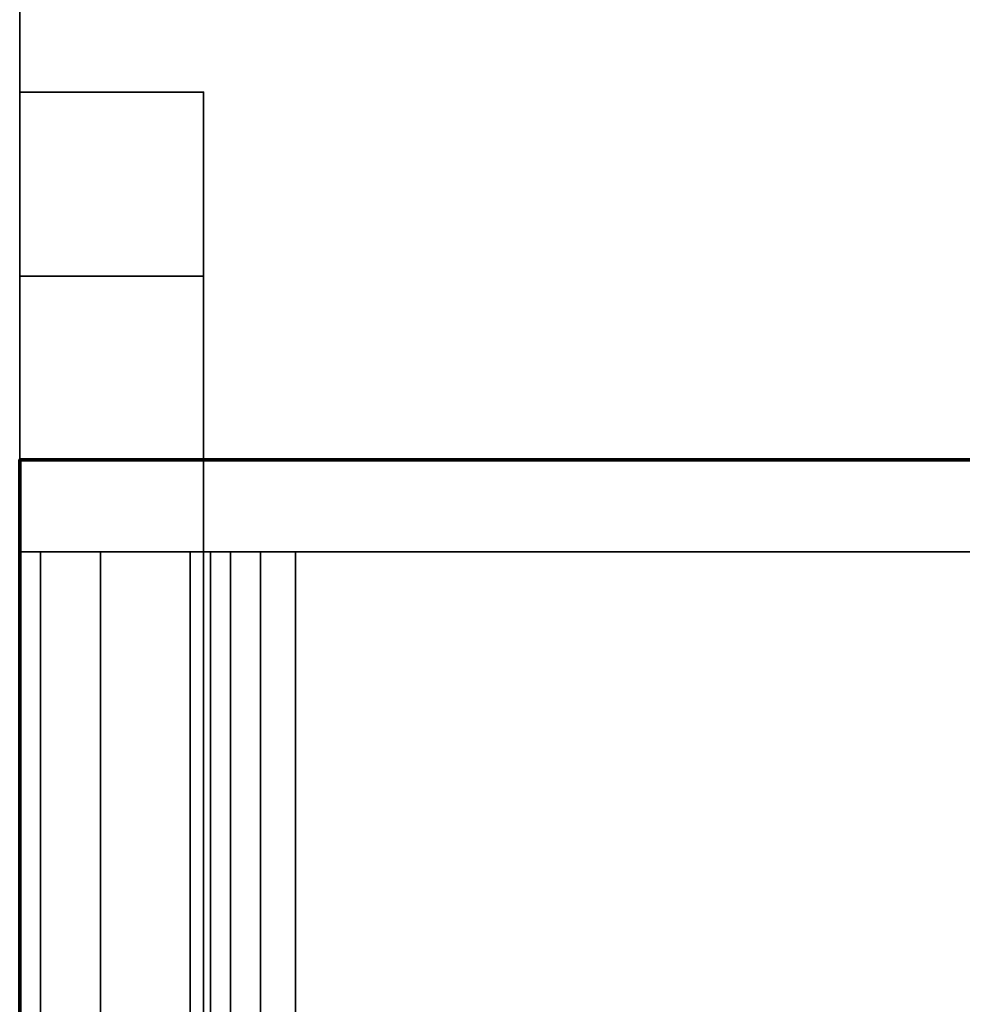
# Model space of a CAD drawing. Header units: millimetres. Extents: x -488 to 6688, y -115 to 115.
# Tile 446 of 656: x 314 to 324, y -4 to 6. Entities that reach past the tile are written whole.
import ezdxf

# ---------------------------------------------------------------- set-up
doc = ezdxf.new("R2010")
doc.units = ezdxf.units.MM
doc.layers.add('151', color=7, linetype='Continuous', true_color=0xffffff)

# ---------------------------------------------------------------- blocks, each defined once
blk = doc.blocks.new('UG_SURFACE_001')
at = {"layer": '151', "color": 252, "linetype": 'Continuous', "lineweight": 35}
for points in [[(487.5, -15, 2194.25), (487.5, 115, 2194.25), (-487.5, 115, 2194.25), (-487.5, -15, 2194.25)], [(-337.5, -15, 2044.25), (-337.5, 115, 2044.25), (337.5, 115, 2044.25), (337.5, -15, 2044.25)]]:
    blk.add_3dface(points, dxfattribs=at)
blk = doc.blocks.new('UG_SURFACE_055')
at = {"layer": '151', "color": 18, "linetype": 'Continuous', "lineweight": 70}
for points in [[(314.2, -20.5, 1494.25), (314.2, -20.5, 1529.25), (314.2, 1.5, 1529.25), (314.2, 1.5, 1494.25)], [(314.2, 1.5, 1529.25), (332.2, 1.5, 1529.25), (332.2, 1.5, 1494.25), (314.2, 1.5, 1494.25)], [(314.2, -20.5, 1494.25), (314.2, 1.5, 1494.25), (332.2, 1.5, 1494.25), (332.2, -23.5, 1494.25)], [(332.2, -23.5, 1529.25), (332.2, 1.5, 1529.25), (314.2, 1.5, 1529.25), (314.2, -20.5, 1529.25)]]:
    blk.add_3dface(points, dxfattribs=at)
blk = doc.blocks.new('UG_SURFACE_056')
at = {"layer": '151', "color": 252, "linetype": 'Continuous', "lineweight": 35}
for points in [[(314.2, -19.5, 1545.25), (316.2, -19.5, 1545.25), (316.2, 5.5, 1545.25), (314.2, 5.5, 1545.25)], [(314.2, 5.5, 1545.25), (314.2, 5.5, 1535.25), (314.2, 3.5, 1533.25), (314.2, 0.5, 1533.25)], [(314.2, 0.5, 1533.25), (314.2, -19.5, 1545.25), (314.2, 5.5, 1545.25)], [(314.2, 5.5, 1535.25), (314.2, 5.5, 1545.25), (316.2, 5.5, 1545.25), (316.2, 5.5, 1535.25)], [(316.2, 5.5, 1535.25), (316.2, 3.5, 1533.25), (314.2, 3.5, 1533.25), (314.2, 5.5, 1535.25)], [(314.2, -19.5, 1478.25), (314.2, 5.5, 1478.25), (316.2, 5.5, 1478.25), (316.2, -19.5, 1478.25)], [(314.2, 5.5, 1478.25), (314.2, -19.5, 1478.25), (314.2, 0.5, 1490.25)], [(314.2, 0.5, 1490.25), (314.2, 3.5, 1490.25), (314.2, 5.5, 1488.25), (314.2, 5.5, 1478.25)], [(314.2, 5.5, 1488.25), (316.2, 5.5, 1488.25), (316.2, 5.5, 1478.25), (314.2, 5.5, 1478.25)], [(316.2, 3.5, 1490.25), (316.2, 5.5, 1488.25), (314.2, 5.5, 1488.25), (314.2, 3.5, 1490.25)], [(316.2, 5.5, 1545.25), (316.2, -19.5, 1545.25), (316.2, 0.5, 1533.25)], [(316.2, 0.5, 1533.25), (316.2, 3.5, 1533.25), (316.2, 5.5, 1535.25), (316.2, 5.5, 1545.25)], [(316.2, 5.5, 1478.25), (316.2, 5.5, 1488.25), (316.2, 3.5, 1490.25), (316.2, 0.5, 1490.25)], [(316.2, 0.5, 1490.25), (316.2, -19.5, 1478.25), (316.2, 5.5, 1478.25)], [(316.2, 3.5, 1533.25), (316.2, 0.5, 1533.25), (314.2, 0.5, 1533.25), (314.2, 3.5, 1533.25)], [(316.2, 0.5, 1490.25), (316.2, 3.5, 1490.25), (314.2, 3.5, 1490.25), (314.2, 0.5, 1490.25)], [(314.428, 0.5, 1531.102), (314.428, -19.5, 1531.102), (314.2, -19.5, 1532.25), (314.2, 0.5, 1532.25)], [(314.2, 0.5, 1532.25), (314.2, 0.5, 1533.25), (316.2, 0.5, 1533.25), (316.2, 0.5, 1532.25)], [(316.2, 0.5, 1532.25), (316.276, 0.5, 1531.867), (314.428, 0.5, 1531.102), (314.2, 0.5, 1532.25)], [(314.2, 0.5, 1533.25), (314.2, 0.5, 1532.25), (314.2, -19.5, 1532.25), (314.2, -19.5, 1545.25)], [(314.2, 0.5, 1491.25), (314.2, -19.5, 1491.25), (314.428, -19.5, 1492.398), (314.428, 0.5, 1492.398)], [(314.2, 0.5, 1491.25), (314.428, 0.5, 1492.398), (316.276, 0.5, 1491.633), (316.2, 0.5, 1491.25)], [(316.2, 0.5, 1491.25), (316.2, 0.5, 1490.25), (314.2, 0.5, 1490.25), (314.2, 0.5, 1491.25)], [(314.2, -19.5, 1478.25), (314.2, -19.5, 1491.25), (314.2, 0.5, 1491.25), (314.2, 0.5, 1490.25)], [(315.079, 0.5, 1530.129), (315.079, -19.5, 1530.129), (314.428, -19.5, 1531.102), (314.428, 0.5, 1531.102)], [(316.276, 0.5, 1531.867), (316.493, 0.5, 1531.543), (315.079, 0.5, 1530.129), (314.428, 0.5, 1531.102)], [(314.428, 0.5, 1492.398), (314.428, -19.5, 1492.398), (315.079, -19.5, 1493.371), (315.079, 0.5, 1493.371)], [(314.428, 0.5, 1492.398), (315.079, 0.5, 1493.371), (316.493, 0.5, 1491.957), (316.276, 0.5, 1491.633)], [(316.052, 0.5, 1529.478), (316.052, -19.5, 1529.478), (315.079, -19.5, 1530.129), (315.079, 0.5, 1530.129)], [(316.052, 0.5, 1529.478), (315.079, 0.5, 1530.129), (316.493, 0.5, 1531.543), (316.817, 0.5, 1531.326)], [(315.079, 0.5, 1493.371), (315.079, -19.5, 1493.371), (316.052, -19.5, 1494.022), (316.052, 0.5, 1494.022)], [(316.817, 0.5, 1492.174), (316.493, 0.5, 1491.957), (315.079, 0.5, 1493.371), (316.052, 0.5, 1494.022)], [(317.2, 0.5, 1529.25), (317.2, -19.5, 1529.25), (316.052, -19.5, 1529.478), (316.052, 0.5, 1529.478)], [(317.2, 0.5, 1529.25), (316.052, 0.5, 1529.478), (316.817, 0.5, 1531.326), (317.2, 0.5, 1531.25)], [(316.052, 0.5, 1494.022), (316.052, -19.5, 1494.022), (317.2, -19.5, 1494.25), (317.2, 0.5, 1494.25)], [(317.2, 0.5, 1492.25), (316.817, 0.5, 1492.174), (316.052, 0.5, 1494.022), (317.2, 0.5, 1494.25)], [(316.2, 0.5, 1532.25), (316.2, -19.5, 1532.25), (316.276, -19.5, 1531.867), (316.276, 0.5, 1531.867)], [(316.2, -19.5, 1545.25), (316.2, -19.5, 1532.25), (316.2, 0.5, 1532.25), (316.2, 0.5, 1533.25)], [(316.276, 0.5, 1491.633), (316.276, -19.5, 1491.633), (316.2, -19.5, 1491.25), (316.2, 0.5, 1491.25)], [(316.2, 0.5, 1490.25), (316.2, 0.5, 1491.25), (316.2, -19.5, 1491.25), (316.2, -19.5, 1478.25)], [(316.276, 0.5, 1531.867), (316.276, -19.5, 1531.867), (316.493, -19.5, 1531.543), (316.493, 0.5, 1531.543)], [(316.493, 0.5, 1491.957), (316.493, -19.5, 1491.957), (316.276, -19.5, 1491.633), (316.276, 0.5, 1491.633)], [(316.493, 0.5, 1531.543), (316.493, -19.5, 1531.543), (316.817, -19.5, 1531.326), (316.817, 0.5, 1531.326)], [(316.817, 0.5, 1492.174), (316.817, -19.5, 1492.174), (316.493, -19.5, 1491.957), (316.493, 0.5, 1491.957)], [(316.817, 0.5, 1531.326), (316.817, -19.5, 1531.326), (317.2, -19.5, 1531.25), (317.2, 0.5, 1531.25)], [(317.2, 0.5, 1492.25), (317.2, -19.5, 1492.25), (316.817, -19.5, 1492.174), (316.817, 0.5, 1492.174)], [(317.2, -19.5, 1529.25), (317.2, 0.5, 1529.25), (331.2, 0.5, 1529.25), (331.2, -23.5, 1529.25)], [(331.2, -23.5, 1531.25), (331.2, 0.5, 1531.25), (317.2, 0.5, 1531.25), (317.2, -19.5, 1531.25)], [(317.2, 0.5, 1531.25), (331.2, 0.5, 1531.25), (331.2, 0.5, 1529.25), (317.2, 0.5, 1529.25)], [(317.2, -19.5, 1492.25), (317.2, 0.5, 1492.25), (331.2, 0.5, 1492.25), (331.2, -23.5, 1492.25)], [(331.2, -23.5, 1494.25), (331.2, 0.5, 1494.25), (317.2, 0.5, 1494.25), (317.2, -19.5, 1494.25)], [(317.2, 0.5, 1494.25), (331.2, 0.5, 1494.25), (331.2, 0.5, 1492.25), (317.2, 0.5, 1492.25)]]:
    blk.add_3dface(points, dxfattribs=at)
blk = doc.blocks.new('UG_SURFACE_058')
at = {"layer": '151', "color": 18, "linetype": 'Continuous', "lineweight": 70}
for points in [[(314.2, -20.5, 309.25), (314.2, -20.5, 344.25), (314.2, 1.5, 344.25), (314.2, 1.5, 309.25)], [(314.2, 1.5, 344.25), (332.2, 1.5, 344.25), (332.2, 1.5, 309.25), (314.2, 1.5, 309.25)], [(314.2, -20.5, 309.25), (314.2, 1.5, 309.25), (332.2, 1.5, 309.25), (332.2, -23.5, 309.25)], [(332.2, -23.5, 344.25), (332.2, 1.5, 344.25), (314.2, 1.5, 344.25), (314.2, -20.5, 344.25)]]:
    blk.add_3dface(points, dxfattribs=at)
blk = doc.blocks.new('UG_SURFACE_059')
at = {"layer": '151', "color": 252, "linetype": 'Continuous', "lineweight": 35}
for points in [[(314.2, -19.5, 360.25), (316.2, -19.5, 360.25), (316.2, 5.5, 360.25), (314.2, 5.5, 360.25)], [(314.2, 5.5, 360.25), (314.2, 5.5, 350.25), (314.2, 3.5, 348.25), (314.2, 0.5, 348.25)], [(314.2, 0.5, 348.25), (314.2, -19.5, 360.25), (314.2, 5.5, 360.25)], [(314.2, 5.5, 350.25), (314.2, 5.5, 360.25), (316.2, 5.5, 360.25), (316.2, 5.5, 350.25)], [(316.2, 5.5, 350.25), (316.2, 3.5, 348.25), (314.2, 3.5, 348.25), (314.2, 5.5, 350.25)], [(314.2, -19.5, 293.25), (314.2, 5.5, 293.25), (316.2, 5.5, 293.25), (316.2, -19.5, 293.25)], [(314.2, 5.5, 293.25), (314.2, -19.5, 293.25), (314.2, 0.5, 305.25)], [(314.2, 0.5, 305.25), (314.2, 3.5, 305.25), (314.2, 5.5, 303.25), (314.2, 5.5, 293.25)], [(314.2, 5.5, 303.25), (316.2, 5.5, 303.25), (316.2, 5.5, 293.25), (314.2, 5.5, 293.25)], [(316.2, 3.5, 305.25), (316.2, 5.5, 303.25), (314.2, 5.5, 303.25), (314.2, 3.5, 305.25)], [(316.2, 5.5, 360.25), (316.2, -19.5, 360.25), (316.2, 0.5, 348.25)], [(316.2, 0.5, 348.25), (316.2, 3.5, 348.25), (316.2, 5.5, 350.25), (316.2, 5.5, 360.25)], [(316.2, 5.5, 293.25), (316.2, 5.5, 303.25), (316.2, 3.5, 305.25), (316.2, 0.5, 305.25)], [(316.2, 0.5, 305.25), (316.2, -19.5, 293.25), (316.2, 5.5, 293.25)], [(316.2, 3.5, 348.25), (316.2, 0.5, 348.25), (314.2, 0.5, 348.25), (314.2, 3.5, 348.25)], [(316.2, 0.5, 305.25), (316.2, 3.5, 305.25), (314.2, 3.5, 305.25), (314.2, 0.5, 305.25)], [(314.428, 0.5, 346.102), (314.428, -19.5, 346.102), (314.2, -19.5, 347.25), (314.2, 0.5, 347.25)], [(314.2, 0.5, 347.25), (314.2, 0.5, 348.25), (316.2, 0.5, 348.25), (316.2, 0.5, 347.25)], [(316.2, 0.5, 347.25), (316.276, 0.5, 346.867), (314.428, 0.5, 346.102), (314.2, 0.5, 347.25)], [(314.2, 0.5, 348.25), (314.2, 0.5, 347.25), (314.2, -19.5, 347.25), (314.2, -19.5, 360.25)], [(314.2, 0.5, 306.25), (314.2, -19.5, 306.25), (314.428, -19.5, 307.398), (314.428, 0.5, 307.398)], [(314.2, 0.5, 306.25), (314.428, 0.5, 307.398), (316.276, 0.5, 306.633), (316.2, 0.5, 306.25)], [(316.2, 0.5, 306.25), (316.2, 0.5, 305.25), (314.2, 0.5, 305.25), (314.2, 0.5, 306.25)], [(314.2, -19.5, 293.25), (314.2, -19.5, 306.25), (314.2, 0.5, 306.25), (314.2, 0.5, 305.25)], [(315.079, 0.5, 345.129), (315.079, -19.5, 345.129), (314.428, -19.5, 346.102), (314.428, 0.5, 346.102)], [(316.276, 0.5, 346.867), (316.493, 0.5, 346.543), (315.079, 0.5, 345.129), (314.428, 0.5, 346.102)], [(314.428, 0.5, 307.398), (314.428, -19.5, 307.398), (315.079, -19.5, 308.371), (315.079, 0.5, 308.371)], [(314.428, 0.5, 307.398), (315.079, 0.5, 308.371), (316.493, 0.5, 306.957), (316.276, 0.5, 306.633)], [(316.052, 0.5, 344.478), (316.052, -19.5, 344.478), (315.079, -19.5, 345.129), (315.079, 0.5, 345.129)], [(316.052, 0.5, 344.478), (315.079, 0.5, 345.129), (316.493, 0.5, 346.543), (316.817, 0.5, 346.326)], [(315.079, 0.5, 308.371), (315.079, -19.5, 308.371), (316.052, -19.5, 309.022), (316.052, 0.5, 309.022)], [(316.817, 0.5, 307.174), (316.493, 0.5, 306.957), (315.079, 0.5, 308.371), (316.052, 0.5, 309.022)], [(317.2, 0.5, 344.25), (317.2, -19.5, 344.25), (316.052, -19.5, 344.478), (316.052, 0.5, 344.478)], [(317.2, 0.5, 344.25), (316.052, 0.5, 344.478), (316.817, 0.5, 346.326), (317.2, 0.5, 346.25)], [(316.052, 0.5, 309.022), (316.052, -19.5, 309.022), (317.2, -19.5, 309.25), (317.2, 0.5, 309.25)], [(317.2, 0.5, 307.25), (316.817, 0.5, 307.174), (316.052, 0.5, 309.022), (317.2, 0.5, 309.25)], [(316.2, 0.5, 347.25), (316.2, -19.5, 347.25), (316.276, -19.5, 346.867), (316.276, 0.5, 346.867)], [(316.2, -19.5, 360.25), (316.2, -19.5, 347.25), (316.2, 0.5, 347.25), (316.2, 0.5, 348.25)], [(316.276, 0.5, 306.633), (316.276, -19.5, 306.633), (316.2, -19.5, 306.25), (316.2, 0.5, 306.25)], [(316.2, 0.5, 305.25), (316.2, 0.5, 306.25), (316.2, -19.5, 306.25), (316.2, -19.5, 293.25)], [(316.276, 0.5, 346.867), (316.276, -19.5, 346.867), (316.493, -19.5, 346.543), (316.493, 0.5, 346.543)], [(316.493, 0.5, 306.957), (316.493, -19.5, 306.957), (316.276, -19.5, 306.633), (316.276, 0.5, 306.633)], [(316.493, 0.5, 346.543), (316.493, -19.5, 346.543), (316.817, -19.5, 346.326), (316.817, 0.5, 346.326)], [(316.817, 0.5, 307.174), (316.817, -19.5, 307.174), (316.493, -19.5, 306.957), (316.493, 0.5, 306.957)], [(316.817, 0.5, 346.326), (316.817, -19.5, 346.326), (317.2, -19.5, 346.25), (317.2, 0.5, 346.25)], [(317.2, 0.5, 307.25), (317.2, -19.5, 307.25), (316.817, -19.5, 307.174), (316.817, 0.5, 307.174)], [(317.2, -19.5, 344.25), (317.2, 0.5, 344.25), (331.2, 0.5, 344.25), (331.2, -23.5, 344.25)], [(331.2, -23.5, 346.25), (331.2, 0.5, 346.25), (317.2, 0.5, 346.25), (317.2, -19.5, 346.25)], [(317.2, 0.5, 346.25), (331.2, 0.5, 346.25), (331.2, 0.5, 344.25), (317.2, 0.5, 344.25)], [(317.2, -19.5, 307.25), (317.2, 0.5, 307.25), (331.2, 0.5, 307.25), (331.2, -23.5, 307.25)], [(331.2, -23.5, 309.25), (331.2, 0.5, 309.25), (317.2, 0.5, 309.25), (317.2, -19.5, 309.25)], [(331.2, 0.5, 307.25), (317.2, 0.5, 307.25), (317.2, 0.5, 309.25), (331.2, 0.5, 309.25)]]:
    blk.add_3dface(points, dxfattribs=at)
blk = doc.blocks.new('UG_SURFACE_065')
at = {"layer": '151', "color": 252, "linetype": 'Continuous', "lineweight": 35}
for points in [[(-314.2, -22.22, 2021.45), (314.2, -22.22, 2021.45), (314.2, 12.92, 2021.45), (-314.2, 12.92, 2021.45)], [(314.2, 12.92, 2021.45), (314.2, -22.22, 2021.45), (313, -22.22, 2020.25), (313, 12.92, 2020.25)]]:
    blk.add_3dface(points, dxfattribs=at)
blk = doc.blocks.new('UG_SURFACE_066')
at = {"layer": '151', "color": 252, "linetype": 'Continuous', "lineweight": 35}
for points in [[(314.2, 12.92, -10.75), (314.2, -22.22, -10.75), (313, -22.22, -10.75), (313, 12.92, -10.75)], [(313, 12.92, 2020.25), (313, -22.22, 2020.25), (314.2, -22.22, 2021.45), (314.2, 12.92, 2021.45)], [(314.2, -22.22, 2021.45), (314.2, -22.22, -10.75), (314.2, 12.92, -10.75), (314.2, 12.92, 2021.45)]]:
    blk.add_3dface(points, dxfattribs=at)
blk = doc.blocks.new('UG_SURFACE_067')
at = {"layer": '151', "color": 18, "linetype": 'Continuous', "lineweight": 70}
for points in [[(314.2, -20.5, 1744.25), (314.2, -20.5, 1779.25), (314.2, 1.5, 1779.25), (314.2, 1.5, 1744.25)], [(314.2, 1.5, 1779.25), (332.2, 1.5, 1779.25), (332.2, 1.5, 1744.25), (314.2, 1.5, 1744.25)], [(314.2, -20.5, 1744.25), (314.2, 1.5, 1744.25), (332.2, 1.5, 1744.25), (332.2, -23.5, 1744.25)], [(332.2, -23.5, 1779.25), (332.2, 1.5, 1779.25), (314.2, 1.5, 1779.25), (314.2, -20.5, 1779.25)]]:
    blk.add_3dface(points, dxfattribs=at)
blk = doc.blocks.new('UG_SURFACE_068')
at = {"layer": '151', "color": 252, "linetype": 'Continuous', "lineweight": 35}
for points in [[(314.2, -19.5, 1795.25), (316.2, -19.5, 1795.25), (316.2, 5.5, 1795.25), (314.2, 5.5, 1795.25)], [(314.2, 5.5, 1795.25), (314.2, 5.5, 1785.25), (314.2, 3.5, 1783.25), (314.2, 0.5, 1783.25)], [(314.2, 0.5, 1783.25), (314.2, -19.5, 1795.25), (314.2, 5.5, 1795.25)], [(314.2, 5.5, 1785.25), (314.2, 5.5, 1795.25), (316.2, 5.5, 1795.25), (316.2, 5.5, 1785.25)], [(316.2, 5.5, 1785.25), (316.2, 3.5, 1783.25), (314.2, 3.5, 1783.25), (314.2, 5.5, 1785.25)], [(314.2, -19.5, 1728.25), (314.2, 5.5, 1728.25), (316.2, 5.5, 1728.25), (316.2, -19.5, 1728.25)], [(314.2, 5.5, 1728.25), (314.2, -19.5, 1728.25), (314.2, 0.5, 1740.25)], [(314.2, 0.5, 1740.25), (314.2, 3.5, 1740.25), (314.2, 5.5, 1738.25), (314.2, 5.5, 1728.25)], [(314.2, 5.5, 1738.25), (316.2, 5.5, 1738.25), (316.2, 5.5, 1728.25), (314.2, 5.5, 1728.25)], [(316.2, 3.5, 1740.25), (316.2, 5.5, 1738.25), (314.2, 5.5, 1738.25), (314.2, 3.5, 1740.25)], [(316.2, 5.5, 1795.25), (316.2, -19.5, 1795.25), (316.2, 0.5, 1783.25)], [(316.2, 0.5, 1783.25), (316.2, 3.5, 1783.25), (316.2, 5.5, 1785.25), (316.2, 5.5, 1795.25)], [(316.2, 5.5, 1728.25), (316.2, 5.5, 1738.25), (316.2, 3.5, 1740.25), (316.2, 0.5, 1740.25)], [(316.2, 0.5, 1740.25), (316.2, -19.5, 1728.25), (316.2, 5.5, 1728.25)], [(316.2, 3.5, 1783.25), (316.2, 0.5, 1783.25), (314.2, 0.5, 1783.25), (314.2, 3.5, 1783.25)], [(316.2, 0.5, 1740.25), (316.2, 3.5, 1740.25), (314.2, 3.5, 1740.25), (314.2, 0.5, 1740.25)], [(314.428, 0.5, 1781.102), (314.428, -19.5, 1781.102), (314.2, -19.5, 1782.25), (314.2, 0.5, 1782.25)], [(314.2, 0.5, 1782.25), (314.2, 0.5, 1783.25), (316.2, 0.5, 1783.25), (316.2, 0.5, 1782.25)], [(316.2, 0.5, 1782.25), (316.276, 0.5, 1781.867), (314.428, 0.5, 1781.102), (314.2, 0.5, 1782.25)], [(314.2, 0.5, 1783.25), (314.2, 0.5, 1782.25), (314.2, -19.5, 1782.25), (314.2, -19.5, 1795.25)], [(314.2, 0.5, 1741.25), (314.2, -19.5, 1741.25), (314.428, -19.5, 1742.398), (314.428, 0.5, 1742.398)], [(314.2, 0.5, 1741.25), (314.428, 0.5, 1742.398), (316.276, 0.5, 1741.633), (316.2, 0.5, 1741.25)], [(316.2, 0.5, 1741.25), (316.2, 0.5, 1740.25), (314.2, 0.5, 1740.25), (314.2, 0.5, 1741.25)], [(314.2, -19.5, 1728.25), (314.2, -19.5, 1741.25), (314.2, 0.5, 1741.25), (314.2, 0.5, 1740.25)], [(315.079, 0.5, 1780.129), (315.079, -19.5, 1780.129), (314.428, -19.5, 1781.102), (314.428, 0.5, 1781.102)], [(316.276, 0.5, 1781.867), (316.493, 0.5, 1781.543), (315.079, 0.5, 1780.129), (314.428, 0.5, 1781.102)], [(314.428, 0.5, 1742.398), (314.428, -19.5, 1742.398), (315.079, -19.5, 1743.371), (315.079, 0.5, 1743.371)], [(314.428, 0.5, 1742.398), (315.079, 0.5, 1743.371), (316.493, 0.5, 1741.957), (316.276, 0.5, 1741.633)], [(316.052, 0.5, 1779.478), (316.052, -19.5, 1779.478), (315.079, -19.5, 1780.129), (315.079, 0.5, 1780.129)], [(316.052, 0.5, 1779.478), (315.079, 0.5, 1780.129), (316.493, 0.5, 1781.543), (316.817, 0.5, 1781.326)], [(315.079, 0.5, 1743.371), (315.079, -19.5, 1743.371), (316.052, -19.5, 1744.022), (316.052, 0.5, 1744.022)], [(316.817, 0.5, 1742.174), (316.493, 0.5, 1741.957), (315.079, 0.5, 1743.371), (316.052, 0.5, 1744.022)], [(317.2, 0.5, 1779.25), (317.2, -19.5, 1779.25), (316.052, -19.5, 1779.478), (316.052, 0.5, 1779.478)], [(317.2, 0.5, 1779.25), (316.052, 0.5, 1779.478), (316.817, 0.5, 1781.326), (317.2, 0.5, 1781.25)], [(316.052, 0.5, 1744.022), (316.052, -19.5, 1744.022), (317.2, -19.5, 1744.25), (317.2, 0.5, 1744.25)], [(317.2, 0.5, 1742.25), (316.817, 0.5, 1742.174), (316.052, 0.5, 1744.022), (317.2, 0.5, 1744.25)], [(316.2, 0.5, 1782.25), (316.2, -19.5, 1782.25), (316.276, -19.5, 1781.867), (316.276, 0.5, 1781.867)], [(316.2, -19.5, 1795.25), (316.2, -19.5, 1782.25), (316.2, 0.5, 1782.25), (316.2, 0.5, 1783.25)], [(316.276, 0.5, 1741.633), (316.276, -19.5, 1741.633), (316.2, -19.5, 1741.25), (316.2, 0.5, 1741.25)], [(316.2, 0.5, 1740.25), (316.2, 0.5, 1741.25), (316.2, -19.5, 1741.25), (316.2, -19.5, 1728.25)], [(316.276, 0.5, 1781.867), (316.276, -19.5, 1781.867), (316.493, -19.5, 1781.543), (316.493, 0.5, 1781.543)], [(316.493, 0.5, 1741.957), (316.493, -19.5, 1741.957), (316.276, -19.5, 1741.633), (316.276, 0.5, 1741.633)], [(316.493, 0.5, 1781.543), (316.493, -19.5, 1781.543), (316.817, -19.5, 1781.326), (316.817, 0.5, 1781.326)], [(316.817, 0.5, 1742.174), (316.817, -19.5, 1742.174), (316.493, -19.5, 1741.957), (316.493, 0.5, 1741.957)], [(316.817, 0.5, 1781.326), (316.817, -19.5, 1781.326), (317.2, -19.5, 1781.25), (317.2, 0.5, 1781.25)], [(317.2, 0.5, 1742.25), (317.2, -19.5, 1742.25), (316.817, -19.5, 1742.174), (316.817, 0.5, 1742.174)], [(317.2, -19.5, 1779.25), (317.2, 0.5, 1779.25), (331.2, 0.5, 1779.25), (331.2, -23.5, 1779.25)], [(331.2, -23.5, 1781.25), (331.2, 0.5, 1781.25), (317.2, 0.5, 1781.25), (317.2, -19.5, 1781.25)], [(317.2, 0.5, 1781.25), (331.2, 0.5, 1781.25), (331.2, 0.5, 1779.25), (317.2, 0.5, 1779.25)], [(317.2, -19.5, 1742.25), (317.2, 0.5, 1742.25), (331.2, 0.5, 1742.25), (331.2, -23.5, 1742.25)], [(331.2, -23.5, 1744.25), (331.2, 0.5, 1744.25), (317.2, 0.5, 1744.25), (317.2, -19.5, 1744.25)], [(317.2, 0.5, 1744.25), (331.2, 0.5, 1744.25), (331.2, 0.5, 1742.25), (317.2, 0.5, 1742.25)]]:
    blk.add_3dface(points, dxfattribs=at)

msp = doc.modelspace()

# ---------------------------------------------------------------- linework, layer by layer
at = {"layer": '151', "color": 251, "linetype": 'Continuous', "lineweight": -3, "true_color": 0x636466}
for p, q in [((314.2, -22.22, -10.75), (314.2, 12.92, -10.75)), ((314.2, -22.22, 2021.45), (314.2, 12.92, 2021.45)), ((314.2, 3.5, 1533.25), (314.2, 5.5, 1535.25)), ((314.2, -19.5, 1478.25), (314.2, 5.5, 1478.25)), ((314.2, 5.5, 1488.25), (314.2, 5.5, 1478.25)), ((314.2, 5.5, 1488.25), (316.2, 5.5, 1488.25)), ((314.2, 5.5, 1545.25), (314.2, 5.5, 1535.25)), ((314.2, 5.5, 1488.25), (314.2, 3.5, 1490.25)), ((314.2, 5.5, 1545.25), (316.2, 5.5, 1545.25)), ((314.2, 5.5, 1478.25), (316.2, 5.5, 1478.25)), ((314.2, 5.5, 1535.25), (316.2, 5.5, 1535.25)), ((314.2, -19.5, 1545.25), (314.2, 5.5, 1545.25)), ((314.2, 3.5, 348.25), (314.2, 5.5, 350.25)), ((314.2, 5.5, 303.25), (314.2, 3.5, 305.25)), ((314.2, 5.5, 303.25), (314.2, 5.5, 293.25)), ((314.2, 5.5, 303.25), (316.2, 5.5, 303.25)), ((314.2, 5.5, 350.25), (316.2, 5.5, 350.25)), ((314.2, 5.5, 360.25), (316.2, 5.5, 360.25)), ((314.2, -19.5, 293.25), (314.2, 5.5, 293.25)), ((314.2, -19.5, 360.25), (314.2, 5.5, 360.25)), ((314.2, 5.5, 360.25), (314.2, 5.5, 350.25)), ((314.2, 5.5, 293.25), (316.2, 5.5, 293.25)), ((314.2, 5.5, 1728.25), (316.2, 5.5, 1728.25)), ((314.2, 5.5, 1785.25), (316.2, 5.5, 1785.25)), ((314.2, 5.5, 1738.25), (314.2, 5.5, 1728.25)), ((314.2, -19.5, 1728.25), (314.2, 5.5, 1728.25)), ((314.2, 5.5, 1738.25), (316.2, 5.5, 1738.25)), ((314.2, 5.5, 1795.25), (316.2, 5.5, 1795.25)), ((314.2, -19.5, 1795.25), (314.2, 5.5, 1795.25)), ((314.2, 5.5, 1795.25), (314.2, 5.5, 1785.25)), ((314.2, 5.5, 1738.25), (314.2, 3.5, 1740.25)), ((314.2, 3.5, 1783.25), (314.2, 5.5, 1785.25)), ((316.2, 3.5, 1533.25), (316.2, 5.5, 1535.25)), ((316.2, 5.5, 1545.25), (316.2, 5.5, 1535.25)), ((316.2, -19.5, 1545.25), (316.2, 5.5, 1545.25)), ((316.2, 5.5, 1488.25), (316.2, 3.5, 1490.25)), ((316.2, -19.5, 1478.25), (316.2, 5.5, 1478.25)), ((316.2, 5.5, 1488.25), (316.2, 5.5, 1478.25)), ((316.2, 5.5, 303.25), (316.2, 3.5, 305.25)), ((316.2, -19.5, 360.25), (316.2, 5.5, 360.25)), ((316.2, 3.5, 348.25), (316.2, 5.5, 350.25)), ((316.2, 5.5, 303.25), (316.2, 5.5, 293.25)), ((316.2, 5.5, 360.25), (316.2, 5.5, 350.25)), ((316.2, -19.5, 293.25), (316.2, 5.5, 293.25)), ((316.2, -19.5, 1795.25), (316.2, 5.5, 1795.25)), ((316.2, 5.5, 1738.25), (316.2, 5.5, 1728.25)), ((316.2, 5.5, 1795.25), (316.2, 5.5, 1785.25)), ((316.2, -19.5, 1728.25), (316.2, 5.5, 1728.25)), ((316.2, 3.5, 1783.25), (316.2, 5.5, 1785.25)), ((316.2, 5.5, 1738.25), (316.2, 3.5, 1740.25)), ((316.2, 5.5, 303.25), (316.2, 3.5, 305.25)), ((314.2, 3.5, 1533.25), (316.2, 3.5, 1533.25)), ((314.2, 0.5, 1533.25), (314.2, 3.5, 1533.25)), ((314.2, 3.5, 1490.25), (316.2, 3.5, 1490.25)), ((314.2, 3.5, 1490.25), (314.2, 0.5, 1490.25)), ((314.2, 3.5, 348.25), (316.2, 3.5, 348.25)), ((314.2, 3.5, 305.25), (314.2, 0.5, 305.25)), ((314.2, 3.5, 305.25), (316.2, 3.5, 305.25)), ((314.2, 0.5, 348.25), (314.2, 3.5, 348.25)), ((314.2, 3.5, 1783.25), (316.2, 3.5, 1783.25)), ((314.2, 3.5, 1740.25), (314.2, 0.5, 1740.25)), ((314.2, 3.5, 1740.25), (316.2, 3.5, 1740.25)), ((314.2, 0.5, 1783.25), (314.2, 3.5, 1783.25)), ((314.2, 3.5, 1783.25), (316.2, 3.5, 1783.25)), ((316.2, 0.5, 1533.25), (316.2, 3.5, 1533.25)), ((316.2, 3.5, 1490.25), (316.2, 0.5, 1490.25)), ((316.2, 3.5, 305.25), (316.2, 0.5, 305.25)), ((316.2, 0.5, 348.25), (316.2, 3.5, 348.25)), ((316.2, 3.5, 1740.25), (316.2, 0.5, 1740.25)), ((316.2, 0.5, 1783.25), (316.2, 3.5, 1783.25)), ((314.2, 1.5, 1494.25), (332.2, 1.5, 1494.25)), ((314.2, 1.5, 1529.25), (314.2, 1.5, 1494.25)), ((332.2, 1.5, 1529.25), (314.2, 1.5, 1529.25)), ((314.2, -20.5, 1529.25), (314.2, 1.5, 1529.25)), ((314.2, -20.5, 1494.25), (314.2, 1.5, 1494.25)), ((314.2, -20.5, 344.25), (314.2, 1.5, 344.25)), ((314.2, 1.5, 309.25), (332.2, 1.5, 309.25)), ((314.2, 1.5, 344.25), (314.2, 1.5, 309.25)), ((314.2, -20.5, 309.25), (314.2, 1.5, 309.25)), ((332.2, 1.5, 344.25), (314.2, 1.5, 344.25)), ((314.2, -20.5, 1779.25), (314.2, 1.5, 1779.25)), ((314.2, 1.5, 1744.25), (332.2, 1.5, 1744.25)), ((314.2, -20.5, 1744.25), (314.2, 1.5, 1744.25)), ((332.2, 1.5, 1779.25), (314.2, 1.5, 1779.25)), ((314.2, 1.5, 1779.25), (314.2, 1.5, 1744.25)), ((314.2, 0.5, 1490.25), (314.2, 0.5, 1491.25)), ((314.2, 0.5, 1532.25), (314.2, 0.5, 1533.25)), ((314.2, -19.5, 1491.25), (314.2, 0.5, 1491.25)), ((314.2, 0.5, 1533.25), (316.2, 0.5, 1533.25)), ((314.2, 0.5, 1490.25), (316.2, 0.5, 1490.25)), ((314.2, -19.5, 1532.25), (314.2, 0.5, 1532.25)), ((314.2, 0.5, 305.25), (314.2, 0.5, 306.25)), ((314.2, 0.5, 348.25), (316.2, 0.5, 348.25)), ((314.2, -19.5, 306.25), (314.2, 0.5, 306.25)), ((314.2, -19.5, 347.25), (314.2, 0.5, 347.25)), ((314.2, 0.5, 347.25), (314.2, 0.5, 348.25)), ((314.2, 0.5, 305.25), (316.2, 0.5, 305.25)), ((314.2, 0.5, 1783.25), (316.2, 0.5, 1783.25)), ((314.2, 0.5, 1740.25), (316.2, 0.5, 1740.25)), ((314.2, 0.5, 1782.25), (314.2, 0.5, 1783.25)), ((314.2, -19.5, 1782.25), (314.2, 0.5, 1782.25)), ((314.2, -19.5, 1741.25), (314.2, 0.5, 1741.25)), ((314.2, 0.5, 1740.25), (314.2, 0.5, 1741.25)), ((316.2, -19.5, 1532.25), (316.2, 0.5, 1532.25)), ((316.2, -19.5, 1491.25), (316.2, 0.5, 1491.25)), ((316.2, 0.5, 1532.25), (316.2, 0.5, 1533.25)), ((316.2, 0.5, 1490.25), (316.2, 0.5, 1491.25)), ((316.2, 0.5, 305.25), (316.2, 0.5, 306.25)), ((316.2, -19.5, 347.25), (316.2, 0.5, 347.25)), ((316.2, 0.5, 347.25), (316.2, 0.5, 348.25)), ((316.2, -19.5, 306.25), (316.2, 0.5, 306.25)), ((316.2, -19.5, 1741.25), (316.2, 0.5, 1741.25)), ((316.2, -19.5, 1782.25), (316.2, 0.5, 1782.25)), ((316.2, 0.5, 1782.25), (316.2, 0.5, 1783.25)), ((316.2, 0.5, 1740.25), (316.2, 0.5, 1741.25)), ((317.2, 0.5, 1494.25), (331.2, 0.5, 1494.25)), ((317.2, -19.5, 1531.25), (317.2, 0.5, 1531.25)), ((317.2, -19.5, 1529.25), (317.2, 0.5, 1529.25)), ((331.2, 0.5, 1531.25), (317.2, 0.5, 1531.25)), ((317.2, -19.5, 1494.25), (317.2, 0.5, 1494.25)), ((317.2, 0.5, 1492.25), (331.2, 0.5, 1492.25)), ((331.2, 0.5, 1529.25), (317.2, 0.5, 1529.25)), ((317.2, -19.5, 1492.25), (317.2, 0.5, 1492.25)), ((317.2, -19.5, 344.25), (317.2, 0.5, 344.25)), ((331.2, 0.5, 346.25), (317.2, 0.5, 346.25)), ((317.2, -19.5, 346.25), (317.2, 0.5, 346.25)), ((317.2, 0.5, 307.25), (331.2, 0.5, 307.25)), ((317.2, -19.5, 309.25), (317.2, 0.5, 309.25)), ((331.2, 0.5, 344.25), (317.2, 0.5, 344.25)), ((317.2, 0.5, 309.25), (331.2, 0.5, 309.25)), ((317.2, -19.5, 307.25), (317.2, 0.5, 307.25)), ((317.2, -19.5, 1779.25), (317.2, 0.5, 1779.25)), ((331.2, 0.5, 1781.25), (317.2, 0.5, 1781.25)), ((317.2, -19.5, 1744.25), (317.2, 0.5, 1744.25)), ((331.2, 0.5, 1779.25), (317.2, 0.5, 1779.25)), ((317.2, 0.5, 1744.25), (331.2, 0.5, 1744.25)), ((317.2, -19.5, 1742.25), (317.2, 0.5, 1742.25)), ((317.2, -19.5, 1781.25), (317.2, 0.5, 1781.25)), ((317.2, 0.5, 1742.25), (331.2, 0.5, 1742.25))]:
    msp.add_line(p, q, dxfattribs=at)
at = {"layer": '151', "color": 251, "linetype": 'Continuous', "lineweight": -3, "true_color": 0x636466, "extrusion": (0, 1, 0)}
for centre, radius, start, end in [((-317.2, 1491.25, 0.5), 3, 0, 90), ((-317.2, 1532.25, 0.5), 3, 270, 0), ((-317.2, 347.25, 0.5), 3, 270, 0), ((-317.2, 306.25, 0.5), 3, 0, 90), ((-317.2, 1741.25, 0.5), 3, 0, 90), ((-317.2, 1782.25, 0.5), 3, 270, 0), ((-317.2, 1532.25, 0.5), 1, 270, 0), ((-317.2, 1491.25, 0.5), 1, 0, 90), ((-317.2, 306.25, 0.5), 1, 0, 90), ((-317.2, 347.25, 0.5), 1, 270, 0), ((-317.2, 1782.25, 0.5), 1, 270, 0), ((-317.2, 1741.25, 0.5), 1, 0, 90)]:
    msp.add_arc(centre, radius, start, end, dxfattribs=at)

# ---------------------------------------------------------------- block references
at = {"layer": '151', "color": 251, "linetype": 'Continuous', "lineweight": -3, "true_color": 0x636466}
for name in ['UG_SURFACE_001', 'UG_SURFACE_065', 'UG_SURFACE_066', 'UG_SURFACE_056', 'UG_SURFACE_059', 'UG_SURFACE_068', 'UG_SURFACE_055', 'UG_SURFACE_058', 'UG_SURFACE_067']:
    msp.add_blockref(name, (0, 0), dxfattribs=at)

doc.saveas('drawing.dxf')
